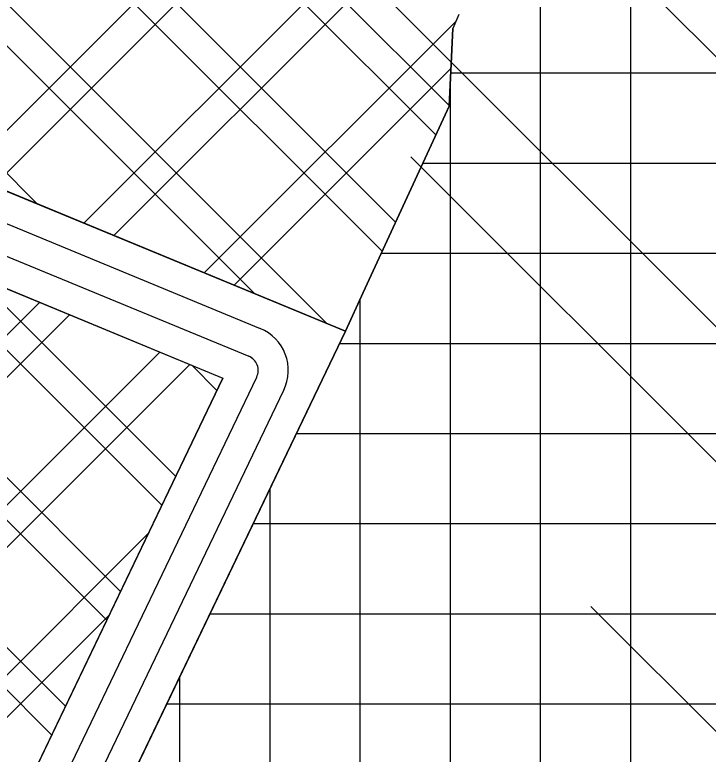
# Model space of a CAD drawing. Extents: x 419109 to 421295, y 4452223 to 4457798.
# Drawn here: x 420079.2 to 420194.6, y 4455853.4 to 4455976.5 of the extents above; entities that cross this region are included whole.
import ezdxf

# ---------------------------------------------------------------- set-up
doc = ezdxf.new("R2010")
doc.units = 0
for name, color, linetype in [('ADAKENARI', 7, 'Continuous'), ('KALDIRIM_FAT', 7, 'Continuous'), ('PL_K_DEPOLAMA', 7, 'Continuous'), ('PL_TİCARET', 7, 'Continuous'), ('PL_TOPLU_ISYERI', 7, 'Continuous'), ('SN_TR_SIVILASMA', 7, 'Continuous'), ('TRFAT_DEPOLAMA', 7, 'Continuous'), ('TRFAT_TİCARET', 7, 'Continuous'), ('TRFAT_TOPLUİŞYERLERİ', 7, 'Continuous')]:
    doc.layers.add(name, color=color, linetype=linetype)

msp = doc.modelspace()

# ---------------------------------------------------------------- linework, layer by layer
at = {"layer": 'ADAKENARI'}
for p, q in [((420153.07, 4455976.48), (420152.11, 4455974.16)), ((420151.45, 4455961.22), (420152.11, 4455974.16)), ((420026.68, 4455968.26), (420134.21, 4455923.79)), ((420137.18, 4455930.24), (420151.45, 4455961.22)), ((420022.37, 4455953.81), (420113.83, 4455915.99)), ((420134.21, 4455923.79), (420137.18, 4455930.24)), ((420043.17, 4455733.9), (420134.21, 4455923.79)), ((420029.83, 4455740.78), (420113.83, 4455915.99))]:
    msp.add_line(p, q, dxfattribs=at)
at = {"layer": 'KALDIRIM_FAT'}
for p, q in [((420025.24, 4455963.44), (420120.05, 4455924.24)), ((420023.8, 4455958.63), (420118.13, 4455919.62)), ((420034.28, 4455738.49), (420119.46, 4455916.16)), ((420038.73, 4455736.19), (420123.97, 4455914))]:
    msp.add_line(p, q, dxfattribs=at)
for radius in [7.55, 2.55]:
    msp.add_arc((420117.16, 4455917.26), radius, 334.3866, 67.5339, dxfattribs=at)
at = {"layer": 'PL_K_DEPOLAMA'}
msp.add_lwpolyline([(420022.37, 4455953.81), (420113.83, 4455915.99), (420029.83, 4455740.78)], dxfattribs=at)
at = {"layer": 'PL_TİCARET'}
msp.add_lwpolyline([(420153.07, 4455976.48), (420152.11, 4455974.16), (420151.45, 4455961.22), (420137.18, 4455930.24), (420134.21, 4455923.79), (420043.17, 4455733.9), (419945.46, 4455556.86), (419940.17, 4455559.7)], dxfattribs=at)
at = {"layer": 'PL_TOPLU_ISYERI'}
msp.add_lwpolyline([(420153.07, 4455976.48), (420152.11, 4455974.16), (420151.45, 4455961.22), (420137.18, 4455930.24), (420134.21, 4455923.79), (420026.68, 4455968.26), (419902.33, 4455991.81)], dxfattribs=at)
at = {"layer": 'SN_TR_SIVILASMA'}
for p, q in [((421164.82, 4455000.48), (420095.66, 4456069.64)), ((421119.44, 4455000.96), (420129.33, 4455991.06)), ((421096.75, 4455001.2), (420145.11, 4455952.83)), ((421051.37, 4455001.68), (420175.05, 4455878))]:
    msp.add_line(p, q, dxfattribs=at)
at = {"layer": 'TRFAT_DEPOLAMA'}
for p, q in [((419980.14, 4455961.81), (420085.36, 4455856.59)), ((419988.86, 4455960.15), (420087.65, 4455861.37)), ((420015.03, 4455955.2), (420094.52, 4455875.71)), ((420024.28, 4455953.02), (420096.81, 4455880.49)), ((420060.45, 4455938.06), (420103.69, 4455894.83)), ((420072.51, 4455933.08), (420105.98, 4455899.61)), ((419972.51, 4455817.79), (420083.32, 4455928.6)), ((419972.51, 4455810.72), (420088.33, 4455926.54)), ((419972.51, 4455789.51), (420103.33, 4455920.33)), ((419841.38, 4455651.3), (420108.34, 4455918.26)), ((420108.68, 4455918.12), (420112.85, 4455913.95)), ((419834.7, 4455623.42), (420101.45, 4455890.16)), ((419839.71, 4455621.35), (420094.94, 4455876.58))]:
    msp.add_line(p, q, dxfattribs=at)
at = {"layer": 'TRFAT_TİCARET'}
for p, q in [((420181.68, 4455530.26), (420181.68, 4456045.72)), ((420166.68, 4455199.52), (420166.68, 4456009.42)), ((420151.73, 4455966.77), (420235.45, 4455966.77)), ((420151.68, 4455202.28), (420151.68, 4455965.68)), ((420147.1, 4455951.77), (420234.35, 4455951.77)), ((420140.19, 4455936.77), (420233.38, 4455936.77)), ((420136.68, 4455205.03), (420136.68, 4455929.15)), ((420133.24, 4455921.77), (420232.47, 4455921.77)), ((420126.05, 4455906.77), (420231.53, 4455906.77)), ((420121.68, 4455207.79), (420121.68, 4455897.66)), ((420118.86, 4455891.77), (420230.59, 4455891.77)), ((420111.67, 4455876.77), (420229.62, 4455876.77)), ((420106.68, 4455626.43), (420106.68, 4455866.37)), ((420104.48, 4455861.77), (420228.63, 4455861.77))]:
    msp.add_line(p, q, dxfattribs=at)
at = {"layer": 'TRFAT_TOPLUİŞYERLERİ'}
for p, q in [((419922.8, 4456126.36), (420119.13, 4455930.03)), ((419990.47, 4456115.26), (420149.26, 4455956.47)), ((419998.93, 4456113.87), (420151.46, 4455961.34)), ((420192.46, 4456071.82), (420070.7, 4455950.06)), ((420023.37, 4456061.14), (420142.57, 4455941.94)), ((420187.48, 4456059.77), (420075.7, 4455947.99)), ((419969.04, 4456058.91), (420082.96, 4455944.99)), ((420022.25, 4456055.2), (420140.34, 4455937.1)), ((420001.86, 4456054.38), (420131.19, 4455925.04)), ((420172.55, 4456023.62), (420090.71, 4455941.78)), ((420167.57, 4456011.57), (420095.71, 4455939.71)), ((420152.63, 4455975.42), (420110.72, 4455933.51)), ((420151.77, 4455967.49), (420115.72, 4455931.44))]:
    msp.add_line(p, q, dxfattribs=at)

doc.saveas('drawing.dxf')
